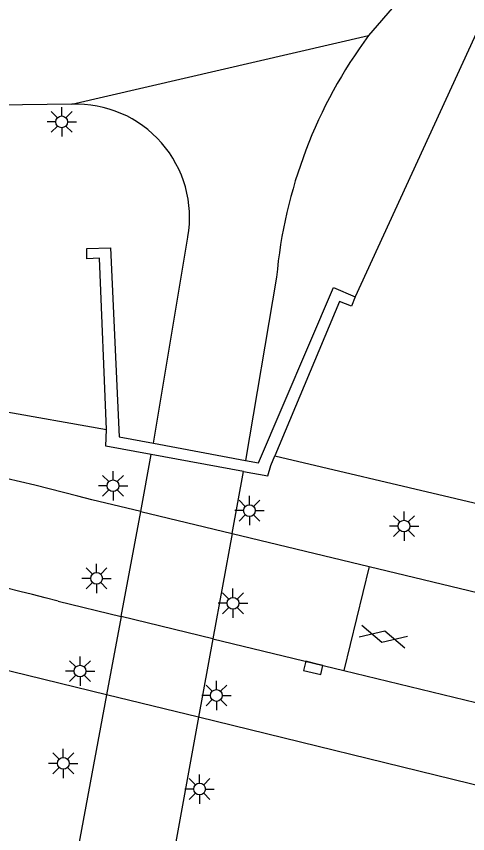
# Model space of a CAD drawing. Extents: x 131000 to 133013, y 393000 to 396501.
# Drawn here: x 131370.19 to 131389.4, y 394396.01 to 394430.8 of the extents above; entities that cross this region are included whole.
import ezdxf

# ---------------------------------------------------------------- set-up
doc = ezdxf.new("R2010")
doc.units = 0
for name, color, linetype in [('gg-knt-BGT kruinlijn', 7, 'Continuous'), ('gg-knt-verharding', 7, 'Continuous'), ('gg-knt-verharding niveau 01', 7, 'Continuous'), ('gg-kwrk-kunstwerk', 7, 'Continuous'), ('gg-kwrk-kunstwerk niveau 01', 7, 'Continuous'), ('gt-grn-groengrens', 7, 'Continuous'), ('gt-grn-vlakafsluiter', 7, 'Continuous'), ('gt-grn-weggrens', 7, 'Continuous'), ('gt-symb-gesloten verharding', 7, 'Continuous'), ('gt-symb-kolk', 7, 'Continuous'), ('gt-symb-lichtmast', 7, 'Continuous')]:
    doc.layers.add(name, color=color, linetype=linetype)

# ---------------------------------------------------------------- blocks, each defined once
blk = doc.blocks.new('gt0-LMAST')
at = {"layer": 'gt-symb-lichtmast'}
for p, q in [((-0.182, 0.173), (-0.447, 0.438)), ((-0.005, 0.246), (-0.005, 0.621)), ((0.172, 0.173), (0.437, 0.438)), ((-0.255, -0.004), (-0.63, -0.004)), ((-0.182, -0.181), (-0.447, -0.446)), ((-0.005, -0.254), (-0.005, -0.629)), ((0.437, -0.446), (0.172, -0.181)), ((0.245, -0.004), (0.62, -0.004))]:
    blk.add_line(p, q, dxfattribs=at)
blk.add_circle((-0.005, -0.004), 0.25, dxfattribs=at)
blk = doc.blocks.new('gt0-KOLK')
at = {"layer": 'gt-symb-kolk'}
blk.add_lwpolyline([(0, 0), (0.375, 0), (0.375, 0.4), (-0.375, 0.4), (-0.375, 0), (0, 0)], dxfattribs=at)
blk = doc.blocks.new('gt0-GESVH1')
at = {"layer": 'gt-symb-gesloten verharding'}
for p, q in [((-0.992, -0.261), (0.008, 0.239)), ((0.008, -0.261), (-0.992, 0.239)), ((0.008, 0.239), (1.008, -0.261)), ((1.008, 0.239), (0.008, -0.261))]:
    blk.add_line(p, q, dxfattribs=at)

msp = doc.modelspace()

# ---------------------------------------------------------------- linework, layer by layer
at = {"layer": 'gg-knt-BGT kruinlijn'}
msp.add_line((131353.126, 394416.919), (131374.031, 394413.21), dxfattribs=at)
msp.add_lwpolyline([(131381.192, 394412.099), (131396.611, 394408.46), (131400.621, 394411.17), (131412.636, 394447.29)], dxfattribs=at)
at = {"layer": 'gg-knt-verharding'}
for p, q in [((131372.544, 394427.059), (131367.466, 394426.987)), ((131376.022, 394412.629), (131377.493, 394421.408)), ((131381.268, 394419.697), (131379.946, 394411.903)), ((131375.481, 394409.722), (131373.404, 394410.221)), ((131379.375, 394408.786), (131385.211, 394407.384)), ((131385.211, 394407.384), (131395.015, 394405.028)), ((131371.961, 394405.91), (131374.651, 394405.257)), ((131378.555, 394404.31), (131384.137, 394402.956)), ((131384.137, 394402.956), (131393.938, 394400.578)), ((131393.125, 394397.254), (131377.942, 394400.966))]:
    msp.add_line(p, q, dxfattribs=at)
for points in [[(131407.592, 394457.01), (131396.813, 394443.431), (131385.187, 394429.979)], [(131374.031, 394401.922), (131363.275, 394404.552), (131362.484, 394404.757)]]:
    msp.add_lwpolyline(points, dxfattribs=at)
for centre, radius, start, end in [((131401.441, 394417.896), 20.254, 143.3734, 174.8978), ((131372.734, 394422.233), 4.83, 350.1713, 92.2508), ((131344.047, 394300.437), 113.642, 75.02886, 85.14077), ((131344.199, 394300.706), 108.805, 75.21753, 84.67661)]:
    msp.add_arc(centre, radius, start, end, dxfattribs=at)
at = {"layer": 'gg-knt-verharding niveau 01'}
for p, q in [((131375.481, 394409.722), (131379.375, 394408.786)), ((131378.555, 394404.31), (131374.651, 394405.257)), ((131377.942, 394400.966), (131374.031, 394401.922))]:
    msp.add_line(p, q, dxfattribs=at)
at = {"layer": 'gg-kwrk-kunstwerk'}
msp.add_line((131376.022, 394412.629), (131379.946, 394411.903), dxfattribs=at)
for points in [[(131374.031, 394413.21), (131373.721, 394420.51), (131373.181, 394420.48), (131373.181, 394420.92), (131374.191, 394420.95), (131374.561, 394412.9), (131376.022, 394412.629)], [(131379.946, 394411.903), (131380.501, 394411.8), (131383.69, 394419.26), (131384.607, 394418.867)], [(131384.607, 394418.867), (131384.461, 394418.47), (131383.95, 394418.66), (131381.192, 394412.099)], [(131375.933, 394412.153), (131373.991, 394412.51), (131374.031, 394413.21)], [(131379.86, 394411.431), (131380.901, 394411.24), (131381.021, 394411.69), (131381.192, 394412.099)]]:
    msp.add_lwpolyline(points, dxfattribs=at)
at = {"layer": 'gg-kwrk-kunstwerk niveau 01'}
for p, q in [((131375.481, 394409.722), (131375.933, 394412.153)), ((131379.86, 394411.431), (131375.933, 394412.153)), ((131379.375, 394408.786), (131379.86, 394411.431)), ((131374.651, 394405.257), (131375.481, 394409.722)), ((131379.375, 394408.786), (131378.555, 394404.31)), ((131374.651, 394405.257), (131374.031, 394401.922)), ((131378.555, 394404.31), (131377.942, 394400.966)), ((131374.031, 394401.922), (131371.544, 394388.552)), ((131377.942, 394400.966), (131375.493, 394387.593))]:
    msp.add_line(p, q, dxfattribs=at)
at = {"layer": 'gt-grn-groengrens'}
msp.add_lwpolyline([(131422.018, 394475.648), (131407.248, 394451.6), (131389.921, 394430.41), (131384.607, 394418.867)], dxfattribs=at)
at = {"layer": 'gt-grn-vlakafsluiter'}
msp.add_line((131372.544, 394427.059), (131385.187, 394429.979), dxfattribs=at)
at = {"layer": 'gt-grn-weggrens'}
msp.add_line((131385.211, 394407.384), (131384.137, 394402.956), dxfattribs=at)

# ---------------------------------------------------------------- block references
at = {"layer": 'gt-symb-gesloten verharding', "rotation": -13.647238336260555}
msp.add_blockref('gt0-GESVH1', (131385.807, 394404.41), dxfattribs=at)
at = {"layer": 'gt-symb-kolk', "rotation": 166.36302379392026}
msp.add_blockref('gt0-KOLK', (131382.875, 394403.262), dxfattribs=at)
at = {"layer": 'gt-symb-lichtmast'}
for p in [(131372.122, 394426.312), (131374.309, 394410.824), (131380.116, 394409.767), (131386.699, 394409.108), (131373.607, 394406.884), (131379.416, 394405.823), (131372.904, 394402.936), (131378.71, 394401.9), (131372.191, 394399.01), (131377.993, 394397.918)]:
    msp.add_blockref('gt0-LMAST', p, dxfattribs=at)

doc.saveas('drawing.dxf')
